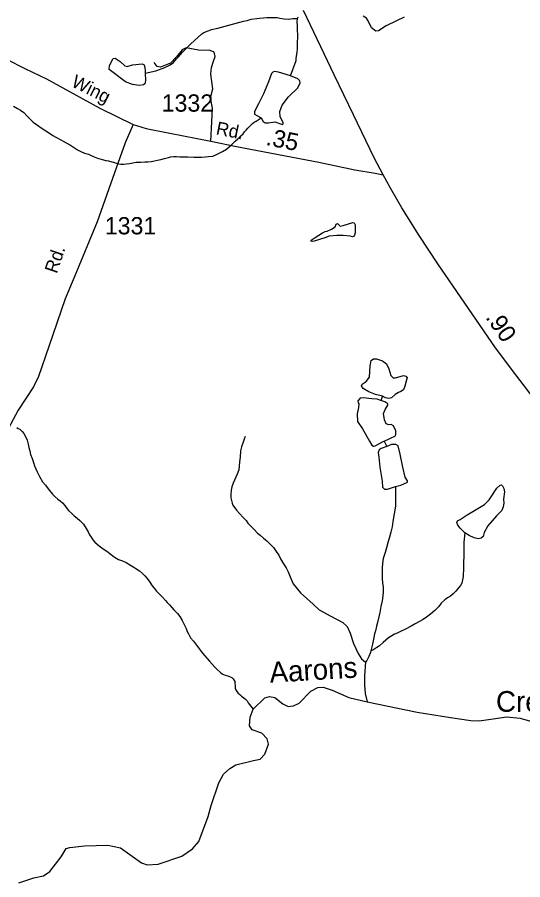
# Model space of a CAD drawing. Extents: x 2056842 to 2160602, y 826753 to 1016856.
# Drawn here: x 2067640 to 2071294, y 1001794 to 1008029 of the extents above; entities that cross this region are included whole.
import ezdxf

# ---------------------------------------------------------------- set-up
doc = ezdxf.new("R2010")
doc.units = 0
for name, color, linetype in [('Exist Hydrographic Creek Single Shore', 7, 'Continuous'), ('Exist Hydrographic Creek Single Shore Label', 7, 'Continuous'), ('Exist Hydrographic Misc Water Feature', 7, 'Continuous'), ('Exist Road Non-System Type 51', 7, 'Continuous'), ('Exist Road Primary NC Attributed', 7, 'Continuous'), ('Exist Road Primary NC Service Mileage Hundredths English Label', 7, 'Continuous'), ('Exist Road Secondary Mileage Hundredths English Label', 7, 'Continuous'), ('Exist Road Secondary Type 41 Attributed', 7, 'Continuous'), ('Exist Road Secondary Type 51 Attributed', 7, 'Continuous'), ('Exist Road Secondary Type 51 Label', 7, 'Continuous'), ('Exist Road Secondary Type 51 Number Label', 7, 'Continuous')]:
    doc.layers.add(name, color=color, linetype=linetype)

msp = doc.modelspace()

# ---------------------------------------------------------------- linework, layer by layer
at = {"layer": 'Exist Hydrographic Creek Single Shore'}
msp.add_lwpolyline([(2067652.2, 1001771.5), (2067760, 1001807.8), (2067830.2, 1001822.9), (2067876.6, 1001854.2), (2067956.8, 1001959.6), (2067994.4, 1002018.6), (2068020.7, 1002027.3), (2068126, 1002039.9), (2068295.3, 1002042.6), (2068385.5, 1002025.1), (2068537.2, 1001914.7), (2068578.6, 1001902.2), (2068658.8, 1001905.9), (2068830.6, 1001964.9), (2068907, 1002016.3), (2068953.4, 1002070.2), (2069021.1, 1002251.9), (2069042.4, 1002329.6), (2069097.6, 1002494), (2069130.2, 1002556.9), (2069177.8, 1002598.3), (2069219.2, 1002623.4), (2069347.1, 1002654.8), (2069395.9, 1002666.1), (2069429.8, 1002701.2), (2069456.1, 1002772.7), (2069447.3, 1002812.8), (2069408.5, 1002852.9), (2069337, 1002878), (2069318.2, 1002905.6), (2069324.5, 1002969.6), (2069345.8, 1003026), (2069429.8, 1003108.8), (2069463.6, 1003118.9), (2069501.2, 1003110.1), (2069558.9, 1003064.9), (2069599, 1003044.9), (2069636.6, 1003049.9), (2069678, 1003069.9), (2069763.2, 1003156.5), (2069813.4, 1003184.1), (2069852.3, 1003185.3), (2069916.2, 1003164), (2070037.8, 1003110.1), (2070168.2, 1003080.5), (2070531.7, 1003005), (2070772.4, 1002967.3), (2070919.1, 1002944.8), (2070978, 1002943.5), (2071080.8, 1002957.3), (2071177.3, 1002971.1), (2071276.3, 1002961.1), (2071382.9, 1002929.7)], dxfattribs=at)
at = {"layer": 'Exist Hydrographic Misc Water Feature'}
for points in [[(2068563.8, 1007624.9), (2068641.5, 1007641.2), (2068708, 1007665), (2068744.3, 1007685.1), (2068769.4, 1007702.7), (2068791.4, 1007729), (2068805.3, 1007743), (2068819.3, 1007759.1), (2068835.3, 1007777.1), (2068859.3, 1007801.2), (2068875.3, 1007817.1), (2068893.1, 1007833.2), (2068973.1, 1007909.3), (2068989.1, 1007919.4), (2069019, 1007931.5), (2069043, 1007939.5), (2069091, 1007949.6), (2069274.9, 1008000), (2069300.9, 1008006), (2069330.9, 1008014), (2069372.9, 1008020), (2069391, 1008022.1), (2069420.9, 1008024.3), (2069444.9, 1008026.3), (2069466.8, 1008026.3), (2069489, 1008026.3), (2069518.9, 1008026.4), (2069538.8, 1008022.4), (2069568.9, 1008016.5), (2069603, 1008014.5), (2069630.9, 1008018.6), (2069662.9, 1008020.7), (2069667, 1008020.7)], [(2069614.3, 1007604.8), (2069655.5, 1007716.7), (2069657.3, 1007732.7), (2069663.5, 1007772.7), (2069665.3, 1007802.6), (2069665.3, 1007822.7), (2069665.1, 1007850.7), (2069667.2, 1007880.6), (2069667.2, 1007906.7), (2069667, 1007930.6), (2069665.1, 1007952.7), (2069665.1, 1007968.7), (2069662.9, 1007996.7), (2069667, 1008020.7)], [(2069667, 1008020.7), (2069670.9, 1008030.6)], [(2070437.9, 1008028.8), (2070380.3, 1008002.4), (2070306.3, 1007967.3), (2070252.4, 1007931), (2070231.1, 1007927.2), (2070201, 1007951), (2070177.2, 1008002.4), (2070163.4, 1008022.5), (2070139.6, 1008036.3)], [(2068563.8, 1007624.9), (2068566.3, 1007572.2), (2068562.6, 1007548.4), (2068552.5, 1007539.6), (2068521.2, 1007534.6), (2068473.6, 1007543.4), (2068422.2, 1007562.2), (2068304.3, 1007650), (2068306.8, 1007678.8), (2068334.4, 1007730.3), (2068348.2, 1007732.8), (2068384.6, 1007707.7), (2068418.4, 1007676.3), (2068434.7, 1007672.6), (2068472.3, 1007683.8), (2068543.8, 1007692.6), (2068556.3, 1007685.1), (2068563.8, 1007647.5), (2068563.8, 1007624.9)], [(2069614.3, 1007604.8), (2069527.8, 1007631.2), (2069499, 1007637.4), (2069486.5, 1007632.4), (2069477.7, 1007621.1), (2069456.4, 1007562.2), (2069420, 1007475.6), (2069383.7, 1007401.6), (2069354.8, 1007346.4), (2069356.1, 1007327.6), (2069372.4, 1007317.6), (2069403.7, 1007302.5)], [(2069403.7, 1007302.5), (2069417.5, 1007274.9), (2069431.3, 1007264.9), (2069456.4, 1007266.2), (2069501.5, 1007273.7), (2069556.7, 1007252.4), (2069562.9, 1007257.4), (2069561.7, 1007268.7), (2069541.6, 1007307.6), (2069539.1, 1007346.4), (2069555.4, 1007394.1), (2069601.8, 1007453.1), (2069668.2, 1007519.5), (2069685.8, 1007554.7), (2069683.3, 1007568.5), (2069668.2, 1007583.5), (2069614.3, 1007604.8)], [(2067612.1, 1007386.8), (2067642.1, 1007368.9), (2067664, 1007356.9), (2067688.2, 1007339), (2067710.1, 1007315), (2067726.1, 1007299), (2067738.2, 1007287.1), (2067756.3, 1007271.1), (2067786.2, 1007249.2), (2067812.3, 1007229.2), (2067846.5, 1007207.2), (2067866.4, 1007195.2), (2067898.4, 1007173.3), (2067918.5, 1007161.4), (2067954.6, 1007143.4), (2067972.6, 1007133.4), (2067992.5, 1007121.5), (2068024.5, 1007103.6), (2068046.4, 1007089.5), (2068076.6, 1007069.6), (2068098.7, 1007057.6), (2068126.6, 1007045.7), (2068154.7, 1007037.8), (2068168.6, 1007031.8), (2068196.7, 1007019.9), (2068220.7, 1007010), (2068252.7, 1007000), (2068280.8, 1006994), (2068298.8, 1006990.1), (2068322.8, 1006984), (2068336.8, 1006980.1), (2068362.8, 1006972.2), (2068388.9, 1006966.3), (2068410.8, 1006966.3), (2068430.7, 1006968.3), (2068450.8, 1006970.3), (2068474.8, 1006976.3), (2068500.8, 1006980.4), (2068532.8, 1006980.5), (2068562.8, 1006982.6), (2068584.7, 1006984.6), (2068608.7, 1006986.6), (2068632.9, 1006990.7), (2068654.8, 1006994.8), (2068678.8, 1007000.7), (2068704.9, 1007006.8), (2068732.7, 1007014.9), (2068746.7, 1007018.9), (2068770.9, 1007020.9), (2068790.8, 1007020.9), (2068814.8, 1007019), (2068840.8, 1007019.1), (2068872.8, 1007019.1), (2068916.9, 1007017.1), (2068952.8, 1007017.3), (2068972.9, 1007017.3), (2069000.7, 1007019.4), (2069022.7, 1007021.4), (2069054.9, 1007025.4), (2069070.7, 1007031.5), (2069100.6, 1007045.5), (2069124.6, 1007057.6), (2069152.7, 1007075.7), (2069170.7, 1007091.7), (2069190.6, 1007109.7), (2069214.6, 1007131.8), (2069234.5, 1007149.8), (2069254.4, 1007167.9), (2069272.4, 1007185.9), (2069282.5, 1007199.8), (2069294.4, 1007211.9), (2069306.5, 1007227.9), (2069320.2, 1007242), (2069330.3, 1007252), (2069340.3, 1007260), (2069352.2, 1007270.1), (2069366.4, 1007278.1), (2069403.7, 1007302.5)], [(2070083.3, 1006493.1), (2070083.3, 1006471.2), (2070077.5, 1006454.4), (2070069.9, 1006442.6), (2070062.3, 1006441.8), (2070045.5, 1006446), (2069995, 1006451), (2069949.6, 1006451), (2069894.1, 1006445.1), (2069863.8, 1006434.2), (2069785.5, 1006409.8), (2069771.2, 1006408.1), (2069764.5, 1006410.6), (2069765.3, 1006416.5), (2069793.1, 1006437.6), (2069846.9, 1006469.6), (2069866.3, 1006479.7), (2069880.6, 1006482.2), (2069910.9, 1006497.3), (2069937, 1006514.2), (2069944.5, 1006532.7), (2069953.8, 1006537.7), (2069959.7, 1006531.8), (2069974, 1006518.4), (2069995, 1006522.6), (2070066.5, 1006545.3), (2070076.6, 1006542.8), (2070081.7, 1006528.5), (2070083.3, 1006493.1)], [(2070279.7, 1005289.4), (2070230.8, 1005301.9), (2070180.7, 1005320.7), (2070140.6, 1005344.6), (2070128, 1005364.6), (2070134.3, 1005375.9), (2070163.1, 1005394.7), (2070187, 1005427.3), (2070190.7, 1005508.9), (2070199.5, 1005547.8), (2070214.5, 1005559), (2070235.9, 1005559), (2070279.7, 1005544), (2070309.8, 1005522.7), (2070326.1, 1005486.3), (2070339.9, 1005438.6), (2070356.2, 1005421.1), (2070375, 1005421.1), (2070431.4, 1005439.9), (2070449, 1005434.9), (2070457.7, 1005421.1), (2070454, 1005407.3), (2070442.7, 1005360.9), (2070432.7, 1005335.8), (2070412.6, 1005322), (2070395.1, 1005317), (2070371.2, 1005301.9), (2070344.9, 1005278.1), (2070324.9, 1005273.1), (2070301, 1005276.8), (2070279.7, 1005289.4)], [(2070268.4, 1005258), (2070240.9, 1005268), (2070203.3, 1005270.5), (2070140.6, 1005278.1), (2070119.3, 1005274.3), (2070103, 1005256.7), (2070105.5, 1005241.7), (2070109.2, 1005232.9), (2070106.7, 1005207.8), (2070096.7, 1005161.4), (2070100.5, 1005107.5), (2070135.6, 1005052.3), (2070185.7, 1004964.5), (2070203.3, 1004934.4), (2070214.5, 1004928.1), (2070227.1, 1004930.6), (2070286, 1004962), (2070292.7, 1004965.1)], [(2070279.7, 1005289.4), (2070268.4, 1005258)], [(2070292.7, 1004965.1), (2070375, 1005003.4), (2070377.5, 1005012.2), (2070377.5, 1005038.5), (2070360, 1005074.9), (2070343.7, 1005083.7), (2070326.1, 1005081.1), (2070307.3, 1005089.9), (2070294.8, 1005117.5), (2070287.3, 1005165.2), (2070298.5, 1005194), (2070319.8, 1005224.1), (2070318.6, 1005234.2), (2070296, 1005248), (2070268.4, 1005258)], [(2067636.3, 1005062.7), (2067646.4, 1005056.7), (2067658.5, 1005050.8), (2067674.5, 1005034.8), (2067688.4, 1005018.8), (2067700.5, 1004998.8), (2067712.6, 1004970.8), (2067718.6, 1004942.9), (2067724.7, 1004918.9), (2067730.6, 1004895), (2067736.8, 1004866.9), (2067746.8, 1004838.9), (2067756.7, 1004808.9), (2067764.9, 1004784.9), (2067774.9, 1004763), (2067785, 1004743), (2067801, 1004709.1), (2067823.1, 1004669.1), (2067843.2, 1004645.1), (2067855.1, 1004629.2), (2067873.4, 1004607.2), (2067895.3, 1004581.2), (2067911.3, 1004565.2), (2067933.2, 1004545.2), (2067949.4, 1004533.3), (2067967.5, 1004517.3), (2067983.5, 1004499.3), (2067993.3, 1004485.4), (2068011.6, 1004463.4), (2068031.5, 1004443.4), (2068051.6, 1004425.5), (2068073.7, 1004407.5), (2068091.7, 1004391.5), (2068103.6, 1004379.6), (2068119.6, 1004363.6), (2068137.9, 1004331.7), (2068151.8, 1004307.7), (2068161.9, 1004287.7), (2068173.8, 1004269.7), (2068185.9, 1004251.7), (2068201.9, 1004233.8), (2068232, 1004207.8), (2068262.1, 1004185.9), (2068288, 1004167.9), (2068318.1, 1004146), (2068342.1, 1004126), (2068372.3, 1004108.1), (2068400.1, 1004098.1), (2068426.2, 1004086.2), (2068458.4, 1004068.2)], [(2069286.6, 1004997.8), (2069280.6, 1004977.9), (2069272.6, 1004955.7), (2069260.7, 1004923.8), (2069252.8, 1004893.8), (2069250.7, 1004847.8), (2069247, 1004815.8), (2069245, 1004783.7), (2069241.1, 1004755.7), (2069229, 1004725.7), (2069219.1, 1004703.6), (2069201.1, 1004661.7), (2069191.2, 1004633.6), (2069187.3, 1004609.6), (2069183.2, 1004581.6), (2069183.2, 1004553.6), (2069193.5, 1004515.7), (2069199.4, 1004501.7), (2069225.5, 1004465.7), (2069247.6, 1004441.7), (2069273.7, 1004411.7), (2069293.8, 1004389.8), (2069307.7, 1004371.9), (2069333.7, 1004345.9), (2069351.8, 1004325.9), (2069377.8, 1004300), (2069395.9, 1004284), (2069419.9, 1004264), (2069443.9, 1004244.1), (2069467.9, 1004220.1), (2069492, 1004196.2), (2069512.1, 1004166.2), (2069530.2, 1004140.3), (2069544.1, 1004114.3), (2069564.2, 1004078.3), (2069584.3, 1004048.4), (2069598.3, 1004020.4), (2069612.4, 1003982.4), (2069635.4, 1003933.9), (2069686.8, 1003867.5), (2069778.3, 1003785.9), (2069823.4, 1003744.5), (2069906.2, 1003699.4), (2069992.7, 1003653), (2070024, 1003624.1), (2070046.6, 1003575.2), (2070070.4, 1003500.9), (2070105.5, 1003428.2), (2070128, 1003390.6), (2070156.9, 1003366.7)], [(2070312.3, 1004924.4), (2070271, 1004911.8), (2070255.9, 1004900.5), (2070248.4, 1004881.7), (2070253.4, 1004847.8), (2070260.9, 1004775.1), (2070278.5, 1004674.7), (2070281, 1004630.8), (2070293.5, 1004618.3), (2070316.1, 1004617), (2070375, 1004637.1)], [(2070292.7, 1004965.1), (2070312.3, 1004924.4)], [(2070375, 1004637.1), (2070412.6, 1004645.9), (2070461.5, 1004668.5), (2070460.2, 1004677.2), (2070444, 1004703.6), (2070426.4, 1004776.3), (2070408.9, 1004869.2), (2070392.6, 1004930.6), (2070377.5, 1004940.7), (2070346.2, 1004939.4), (2070312.3, 1004924.4)], [(2070375, 1004637.1), (2070373.8, 1004541.8), (2070373.8, 1004494.1), (2070355.7, 1004383.8), (2070349.8, 1004345.8), (2070339.7, 1004305.8), (2070331.9, 1004269.7), (2070321.9, 1004237.8), (2070310, 1004193.7), (2070300, 1004159.6), (2070286.2, 1004115.7), (2070280.3, 1004079.7), (2070278.2, 1004049.6), (2070278.4, 1004003.7), (2070278.4, 1003971.7), (2070280.5, 1003939.6), (2070284.6, 1003907.6), (2070284.6, 1003873.7), (2070282.7, 1003845.7), (2070276.8, 1003809.6), (2070268.8, 1003769.6), (2070261, 1003725.6), (2070254.8, 1003693.6), (2070245, 1003653.6), (2070237, 1003627.6), (2070229.2, 1003593.5), (2070223.3, 1003571.5), (2070217.3, 1003545.5), (2070213.2, 1003519.6), (2070207.3, 1003497.5), (2070203.4, 1003477.4), (2070195.4, 1003447.5)], [(2070875.2, 1004302), (2070842.6, 1004334.6), (2070823.8, 1004355.9), (2070817.5, 1004377.2), (2070821.3, 1004387.2), (2070841.3, 1004398.5), (2070891.5, 1004432.4), (2070945.4, 1004463.8), (2071018.1, 1004505.2), (2071050.7, 1004539), (2071107.1, 1004624.3), (2071130.9, 1004646.9), (2071139.7, 1004649.4), (2071147.2, 1004640.6), (2071157.3, 1004623.1), (2071162.3, 1004596.7), (2071156, 1004544), (2071157.3, 1004516.4), (2071153.5, 1004488.8), (2071142.2, 1004462.5), (2071103.3, 1004423.6), (2071041.9, 1004350.9), (2071014.3, 1004304.5), (2071006.8, 1004275.6), (2070994.3, 1004261.8), (2070971.7, 1004258.1), (2070942.9, 1004265.6), (2070906.5, 1004283.1), (2070875.2, 1004302)], [(2070875.2, 1004302), (2070867.7, 1004233), (2070868.9, 1004175.3), (2070866.3, 1004044.7), (2070866.5, 1004028.8), (2070864.5, 1004004.7), (2070862.4, 1003986.8), (2070858.5, 1003962.7), (2070852.6, 1003938.7), (2070844.6, 1003920.7), (2070830.6, 1003902.7), (2070810.7, 1003880.7), (2070790.6, 1003860.6), (2070770.8, 1003844.6), (2070750.7, 1003830.5), (2070730.8, 1003816.6), (2070704.7, 1003792.4), (2070686.9, 1003768.4), (2070659, 1003740.3), (2070627, 1003712.3), (2070599.1, 1003692.3), (2070573.1, 1003674.2), (2070517.1, 1003644.1), (2070487.2, 1003626), (2070447.2, 1003606), (2070411.1, 1003587.9), (2070387.1, 1003575.9), (2070367.2, 1003567.9), (2070347.3, 1003557.8), (2070323.3, 1003541.7), (2070305.3, 1003525.7), (2070285.4, 1003507.7), (2070259.4, 1003485.6), (2070239.5, 1003471.6), (2070209.3, 1003453.5), (2070195.4, 1003447.5)], [(2068458.4, 1004068.2), (2068482.4, 1004054.3), (2068498.4, 1004044.3), (2068524.2, 1004026.4), (2068546.3, 1004006.4), (2068562.3, 1003990.5), (2068578.3, 1003972.4), (2068598.4, 1003944.5), (2068614.6, 1003918.5), (2068628.6, 1003902.6), (2068646.6, 1003880.6), (2068660.8, 1003864.7), (2068690.7, 1003836.7), (2068712.8, 1003812.7), (2068724.7, 1003798.7), (2068740.7, 1003780.8), (2068756.7, 1003760.8), (2068772.9, 1003744.8), (2068799, 1003718.9), (2068815, 1003696.9), (2068833, 1003668.9), (2068847, 1003639), (2068861.1, 1003611), (2068869.1, 1003589), (2068877.1, 1003571), (2068893.3, 1003543), (2068913.4, 1003519.1), (2068965.5, 1003451.2), (2068977.4, 1003433.2), (2069029.4, 1003373.3), (2069049.5, 1003351.3), (2069067.6, 1003331.4), (2069083.6, 1003315.4), (2069109.6, 1003291.4), (2069121.7, 1003281.5), (2069131.8, 1003277.5), (2069143.7, 1003273.5), (2069161.7, 1003267.6), (2069179.8, 1003261.6), (2069191.9, 1003255.6), (2069201.9, 1003245.6), (2069211.7, 1003225.6), (2069214, 1003213.6), (2069215.8, 1003195.7), (2069215.8, 1003177.6), (2069219.9, 1003165.6), (2069227.9, 1003153.6), (2069238, 1003141.8), (2069250.1, 1003131.7), (2069262, 1003121.7), (2069278, 1003109.8), (2069290.1, 1003099.7), (2069302, 1003085.9), (2069310.2, 1003071.8), (2069345.8, 1003026)], [(2070195.4, 1003447.5), (2070193.3, 1003437.4), (2070181.6, 1003407.5), (2070167.5, 1003379.4), (2070156.9, 1003366.7)], [(2070156.9, 1003366.7), (2070149.4, 1003268.9), (2070149.4, 1003199.9), (2070154.4, 1003139.4), (2070168.2, 1003080.5)]]:
    msp.add_lwpolyline(points, dxfattribs=at)
at = {"layer": 'Exist Road Non-System Type 51'}
msp.add_lwpolyline([(2069039.7, 1007133.1), (2069045.6, 1007272.4), (2069052.4, 1007372.3), (2069036.5, 1007445), (2069054.7, 1007510.8), (2069038.8, 1007617.5), (2069043.3, 1007665.2), (2069059.8, 1007711.1), (2069071.1, 1007745.2), (2069063.2, 1007775.8), (2069033.7, 1007787.2), (2068950.9, 1007790.6), (2068861.3, 1007807.6), (2068831.8, 1007792.9), (2068792.1, 1007741.8), (2068749, 1007696.4), (2068675.3, 1007668), (2068650.4, 1007673.7), (2068630.5, 1007701.5)], dxfattribs=at)
at = {"layer": 'Exist Road Primary NC Attributed'}
for points in [[(2070284.1, 1006889), (2070220.3, 1007011.8), (2070070, 1007323.4), (2069929.9, 1007613.4), (2069858.5, 1007764.4), (2069708.2, 1008078.3)], [(2073155, 1003081.9), (2073086.9, 1003148.6), (2072955.5, 1003292.4), (2072664.6, 1003604), (2072531.9, 1003761.7), (2072271.6, 1004097.2), (2072111.7, 1004312.8), (2071892.2, 1004592.6), (2071711.9, 1004834.4), (2071540.1, 1005056.3), (2071244.6, 1005442.8), (2071097.2, 1005638.1), (2070817.6, 1006045), (2070680.4, 1006245.9), (2070544.9, 1006450.8), (2070419, 1006650), (2070338.5, 1006794.2), (2070284.1, 1006889)]]:
    msp.add_lwpolyline(points, dxfattribs=at)
at = {"layer": 'Exist Road Secondary Type 41 Attributed'}
msp.add_lwpolyline([(2068478.9, 1007252.8), (2068421.3, 1007119.7), (2068341.9, 1006904.1), (2068217.7, 1006549.4), (2068056.1, 1006158.3), (2067985.8, 1005993.7), (2067868.9, 1005647.5), (2067794.4, 1005432.8), (2067758.1, 1005357.8), (2067647, 1005187.6), (2067554, 1005017.3)], dxfattribs=at)
at = {"layer": 'Exist Road Secondary Type 51 Attributed'}
for points in [[(2064865.5, 1008490.1), (2065164.4, 1008449.8), (2065484.2, 1008418), (2065662.8, 1008397), (2065812.5, 1008365.3), (2066041.6, 1008280.1), (2066528.2, 1008104.2), (2067082.2, 1007907.2), (2067417.3, 1007778.4), (2067558, 1007728.5), (2067699.7, 1007656.9), (2067850.6, 1007584.3), (2068066.6, 1007465.7), (2068237.9, 1007372.6), (2068478.9, 1007252.8)], [(2068478.9, 1007252.8), (2068570.8, 1007223.3), (2068742, 1007190.4), (2069039.7, 1007133.1), (2069225.7, 1007093.4), (2069819.5, 1006980.4), (2070080.9, 1006926.5), (2070228.3, 1006901.5), (2070284.1, 1006889)]]:
    msp.add_lwpolyline(points, dxfattribs=at)

# ---------------------------------------------------------------- texts
at = {"layer": 'Exist Hydrographic Creek Single Shore Label'}
for s, rotation, p in [('Aarons', 3.42281, (2069467.7, 1003217.8)), ('Creek', 359.85106, (2071100.3, 1003007.7))]:
    msp.add_text(s, height=150, rotation=rotation, dxfattribs=at).set_placement(p)
at = {"layer": 'Exist Road Primary NC Service Mileage Hundredths English Label'}
msp.add_text('.90', height=125, rotation=304.48911, dxfattribs=at).set_placement((2071021.6, 1005858.4))
at = {"layer": 'Exist Road Secondary Mileage Hundredths English Label'}
msp.add_text('.35', height=125, rotation=348.73301, dxfattribs=at).set_placement((2069431.9, 1007106.2))
at = {"layer": 'Exist Road Secondary Type 51 Label'}
for s, rotation, p in [('Wing', 333.36204, (2068024.1, 1007532.7)), ('Rd.', 348.73318, (2069071.8, 1007183.1)), ('Rd.', 71.08741, (2067925.3, 1006171))]:
    msp.add_text(s, height=95, rotation=rotation, dxfattribs=at).set_placement(p)
at = {"layer": 'Exist Road Secondary Type 51 Number Label'}
for s, p in [('1332', (2068684.1, 1007346.1)), ('1331', (2068272.9, 1006459))]:
    msp.add_text(s, height=125, dxfattribs=at).set_placement(p)

doc.saveas('drawing.dxf')
